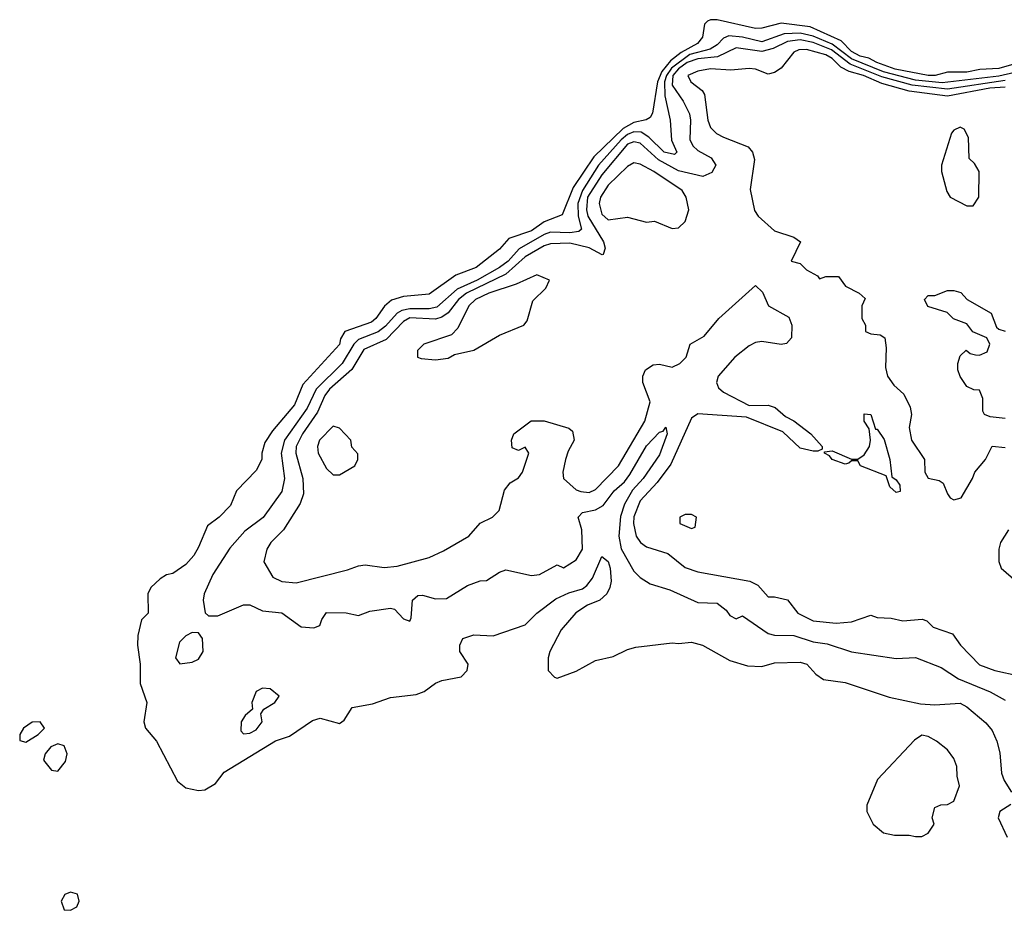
# Model space of a CAD drawing. Header units: inches. Extents: x 2380053 to 2584298, y 380219 to 546618.
# Tile 353 of 656: x 2542351 to 2545428, y 391601 to 394384. Entities that reach past the tile are written whole.
import ezdxf

# ---------------------------------------------------------------- set-up
doc = ezdxf.new("R2010")
doc.units = ezdxf.units.IN
doc.header["$MEASUREMENT"] = 0
doc.layers.add('C5349', color=7, linetype='Continuous')

msp = doc.modelspace()

# ---------------------------------------------------------------- linework, layer by layer
at = {"layer": 'C5349', "color": 2}
for points, elevation in [([(2545530, 394265.7), (2545410, 394231.5), (2545351.6, 394228.4), (2545310, 394219.8), (2545250, 394219.7), (2545211.3, 394210), (2545190, 394209.9), (2545087, 394230), (2545029.7, 394250), (2545003.9, 394263.9), (2544977, 394270), (2544950, 394284.9), (2544917.9, 394317.9), (2544821.4, 394361.4), (2544730, 394372.8), (2544670, 394357.6), (2544650, 394356.9), (2544530, 394384), (2544510, 394384.2), (2544500.5, 394379.5), (2544490.3, 394369.7), (2544484.6, 394330), (2544468.7, 394310), (2544418, 394282), (2544384.9, 394255.1), (2544357.3, 394222.7), (2544343.7, 394190), (2544327.8, 394092.2), (2544321.3, 394078.7), (2544309, 394071), (2544270, 394062.9), (2544236.3, 394043.7), (2544144.8, 393955.2), (2544080.7, 393859.3), (2544046, 393774), (2543990, 393753), (2543950, 393723.9), (2543879.5, 393700.5), (2543850, 393666.6), (2543777.3, 393610), (2543714, 393586), (2543630, 393526), (2543550, 393519.6), (2543512.8, 393507.2), (2543491.3, 393488.7), (2543463.8, 393450), (2543450, 393438.7), (2543366.8, 393410), (2543353.4, 393386.6), (2543350, 393369.4), (2543235.4, 393244.6), (2543210, 393180.9), (2543140.5, 393099.5), (2543116.7, 393063.3), (2543107.7, 393030), (2543107.3, 393010), (2543090, 392975.3), (2543028, 392912), (2543010, 392866), (2542974.8, 392830), (2542937.5, 392802.5), (2542910, 392735.3), (2542894.8, 392710), (2542870, 392682), (2542830, 392654), (2542810, 392649), (2542790, 392637.2), (2542761, 392610), (2542751, 392590), (2542752, 392530), (2542731.1, 392508.9), (2542719.8, 392460.2), (2542718.8, 392430), (2542727.3, 392370), (2542727.3, 392310), (2542748, 392250), (2542739.1, 392190), (2542744, 392170), (2542778, 392130), (2542844.2, 392004.2), (2542870, 391983.8), (2542910, 391975.8), (2542930, 391977.1), (2542963, 391997), (2542990, 392032.7), (2543149.8, 392130.2), (2543194.5, 392145.5), (2543266, 392194), (2543290, 392201.6), (2543350, 392184.9), (2543364.4, 392195.6), (2543390, 392234.4), (2543453.3, 392246.7), (2543510, 392266), (2543590, 392274.9), (2543614.9, 392285.1), (2543650, 392310.7), (2543670, 392318.8), (2543730, 392330.8), (2543749.2, 392350), (2543752.3, 392370), (2543726, 392410), (2543726, 392430), (2543735.3, 392450), (2543770, 392462), (2543830, 392459.1), (2543930, 392493.4), (2543966.6, 392530), (2544026, 392574), (2544067, 392593), (2544110, 392605.5), (2544123.5, 392616.5), (2544141, 392639), (2544170, 392706.8), (2544190, 392690.7), (2544195.8, 392670), (2544199.3, 392630), (2544195.5, 392610), (2544185.5, 392590), (2544164, 392570), (2544125.5, 392554.5), (2544088.8, 392531.1), (2544042.8, 392477.2), (2544007.7, 392410), (2544002.8, 392390), (2544002, 392350), (2544022, 392330), (2544030, 392326.8), (2544090, 392348.2), (2544150, 392381.6), (2544205.8, 392394.2), (2544250, 392416.3), (2544276.2, 392423.8), (2544390, 392437.3), (2544410, 392434.8), (2544450, 392439.1), (2544484.7, 392430), (2544570, 392382), (2544625.3, 392365.3), (2544670, 392363), (2544710, 392374.8), (2544790, 392376.3), (2544811, 392370), (2544838.8, 392338.8), (2544862.5, 392322.5), (2544930, 392313.4), (2545067.3, 392267.3), (2545166, 392246), (2545210, 392242.8), (2545290, 392248), (2545310, 392237.1), (2545370, 392186.8), (2545390, 392162.8), (2545404.4, 392130), (2545413.4, 392093.4), (2545419, 392030), (2545427.1, 392007.1), (2545450.4, 391970)], 2), ([(2545510, 394230.5), (2545410, 394207.4), (2545233, 394187), (2545150, 394194.8), (2545050, 394220.8), (2544950, 394261.7), (2544890, 394307.2), (2544830, 394332.7), (2544790, 394342.4), (2544739.5, 394340.5), (2544670, 394314.6), (2544610, 394329.8), (2544566.7, 394333.3), (2544550, 394326.9), (2544530, 394306), (2544508, 394292), (2544444.9, 394275.1), (2544387.7, 394232.3), (2544372, 394210), (2544365.6, 394190), (2544366.7, 394146.7), (2544383.1, 394070), (2544387.8, 394007.8), (2544404, 393970), (2544397.3, 393962.7), (2544364.7, 393970), (2544317.1, 394017.1), (2544292.4, 394032.4), (2544270, 394034), (2544250, 394025.9), (2544230, 394009), (2544159.8, 393930), (2544109.6, 393850.4), (2544095.5, 393810), (2544095.8, 393770), (2544106.4, 393730), (2544098, 393722), (2544070, 393718), (2544010, 393719.8), (2543990, 393713.2), (2543911.8, 393668.2), (2543877.2, 393630), (2543850.6, 393609.4), (2543780.9, 393570), (2543717.9, 393542.1), (2543654.3, 393485.7), (2543630, 393480.6), (2543570, 393480.9), (2543544.6, 393475.4), (2543530, 393466.6), (2543493.7, 393426.3), (2543471.2, 393408.8), (2543410, 393384.4), (2543395, 393370), (2543358.5, 393310), (2543276.9, 393230), (2543249.2, 393170), (2543178, 393070), (2543167.8, 393030), (2543178.3, 392950), (2543170.3, 392910), (2543111.7, 392828.3), (2543054.7, 392785.3), (2543007.8, 392732.2), (2542954.4, 392650), (2542927.7, 392590), (2542924, 392570), (2542931, 392531), (2542941, 392521), (2542970, 392521), (2543050, 392556), (2543070, 392556), (2543110, 392537.1), (2543170.5, 392530.5), (2543230, 392486.8), (2543270, 392484), (2543289, 392491), (2543295.3, 392510), (2543310, 392532), (2543371, 392531), (2543410, 392522), (2543444.7, 392535.3), (2543510, 392544.7), (2543522, 392542), (2543550, 392512), (2543570, 392504.7), (2543574.6, 392514.6), (2543578, 392570), (2543595.3, 392584.7), (2543610, 392586), (2543650, 392574.4), (2543684.5, 392575.5), (2543750, 392616), (2543790, 392630.8), (2543810, 392631.3), (2543850, 392658), (2543870, 392664.7), (2543950, 392646.8), (2543975.3, 392650), (2544030, 392681), (2544050, 392671.3), (2544090, 392696), (2544109.4, 392730), (2544107, 392790), (2544096, 392830), (2544110, 392844), (2544150, 392852.8), (2544174.1, 392865.9), (2544208.5, 392911.5), (2544240.3, 392939.7), (2544257.3, 392962.7), (2544310, 393052.2), (2544350, 393095.5), (2544361.2, 393098.8), (2544370, 393110.7), (2544374, 393090), (2544350, 393024.5), (2544299.6, 392950), (2544266, 392914), (2544240.8, 392870), (2544228.1, 392831.8), (2544223.2, 392770), (2544230, 392731), (2544270, 392661), (2544290, 392641), (2544321.1, 392621.1), (2544382.5, 392602.5), (2544470, 392563), (2544530, 392560.7), (2544558.5, 392538.5), (2544570, 392522), (2544590, 392512), (2544610, 392521), (2544690, 392466.4), (2544710, 392460.4), (2544770, 392459.5), (2544830, 392440.3), (2544873.7, 392433.7), (2544950, 392408.5), (2545090, 392387.7), (2545150, 392390.7), (2545230, 392359.3), (2545284.4, 392324.4), (2545383.9, 392283.9), (2545430, 392258)], 6), ([(2545430, 394194.1), (2545250, 394167), (2545139.9, 394179.9), (2545045.3, 394205.3), (2544945.6, 394245.6), (2544887.7, 394290), (2544830, 394312.8), (2544790, 394321.6), (2544750, 394316.3), (2544705.7, 394294.2), (2544670, 394284.4), (2544590, 394296.1), (2544531.4, 394268.6), (2544470, 394261.7), (2544436.5, 394250), (2544409.2, 394230.8), (2544391.6, 394210), (2544390, 394179.1), (2544424.6, 394130), (2544443.6, 394090), (2544447.4, 394070), (2544445.3, 394010), (2544454, 393990), (2544470, 393975.3), (2544512.1, 393952.1), (2544525.7, 393930), (2544513.8, 393906.2), (2544485.4, 393894.6), (2544410, 393911.5), (2544346.7, 393946.7), (2544290, 393998.4), (2544270, 394002.4), (2544250, 393995.3), (2544170, 393899.8), (2544125.7, 393830), (2544122.3, 393790), (2544126.4, 393770), (2544174.9, 393690), (2544180.5, 393670), (2544174, 393650), (2544171.2, 393648.9), (2544130.9, 393670.9), (2544070, 393686), (2544010, 393683.5), (2543990, 393677.4), (2543930, 393643.5), (2543870, 393588.9), (2543746.7, 393530), (2543722.2, 393510), (2543690, 393468.5), (2543670, 393454.6), (2543650, 393448.7), (2543570, 393452.1), (2543550, 393441.5), (2543495.7, 393384.3), (2543426.8, 393353.2), (2543388.8, 393291.2), (2543319, 393230), (2543304.7, 393210), (2543282, 393158), (2543234.9, 393090), (2543215.3, 393050), (2543214.3, 393030), (2543236, 392950), (2543237.4, 392902.6), (2543227.4, 392872.6), (2543175.8, 392790), (2543135.5, 392750), (2543123, 392730), (2543114, 392690), (2543142.3, 392642.3), (2543170, 392628.4), (2543215.2, 392624.8), (2543375.1, 392664.9), (2543410, 392678), (2543430, 392680.5), (2543490, 392672.7), (2543530, 392676.4), (2543630, 392703.8), (2543675.6, 392724.4), (2543754, 392770), (2543790, 392811.3), (2543828, 392830), (2543848.7, 392850), (2543865.6, 392914.4), (2543883.1, 392936.9), (2543910, 392952), (2543922, 392970), (2543942, 393030), (2543930, 393048), (2543910, 393038), (2543890, 393046), (2543888, 393070), (2543895.3, 393090), (2543949.6, 393130.4), (2543990, 393130.7), (2544067.3, 393107.3), (2544078.5, 393098.5), (2544084, 393070), (2544064.4, 393035.6), (2544056.4, 393010), (2544048, 392970), (2544050.7, 392950), (2544090, 392915.5), (2544104.7, 392910), (2544130, 392906.7), (2544150, 392916.3), (2544221.6, 392990), (2544304.5, 393130), (2544320.9, 393190), (2544298, 393250), (2544298, 393270), (2544306, 393290), (2544330, 393305.5), (2544350, 393307.7), (2544390, 393298.8), (2544414, 393310), (2544434, 393330), (2544446, 393370), (2544490, 393394.8), (2544536, 393450), (2544650, 393554), (2544672.5, 393532.5), (2544691, 393490), (2544754.4, 393454.4), (2544764, 393430), (2544762.8, 393390), (2544747.5, 393372.5), (2544730, 393369.6), (2544670, 393378.7), (2544650, 393375.6), (2544630, 393365.1), (2544585.5, 393330), (2544533, 393270), (2544528.6, 393250), (2544534.2, 393234.2), (2544550, 393220.4), (2544630, 393178.8), (2544690, 393179.1), (2544712, 393172), (2544744, 393144), (2544770, 393130.8), (2544822.8, 393090), (2544858, 393050), (2544858, 393042), (2544844.7, 393035.3), (2544830, 393036), (2544790, 393045.6), (2544736, 393096), (2544622, 393142), (2544470, 393152.7), (2544450, 393139.3), (2544385.1, 392994.9), (2544342.4, 392937.6), (2544290, 392880.7), (2544270.4, 392830.4), (2544269.1, 392810), (2544277.4, 392770), (2544290.4, 392750), (2544310, 392736.5), (2544376.4, 392716.4), (2544430, 392672.2), (2544470, 392658.4), (2544632, 392630), (2544657.3, 392617.3), (2544690, 392581), (2544710, 392581), (2544750, 392571.3), (2544782.8, 392530), (2544830, 392506), (2544902, 392498), (2544950, 392502.8), (2545010, 392522.8), (2545030, 392516), (2545074.4, 392514.4), (2545110, 392506), (2545171.2, 392511.1), (2545186, 392506), (2545205.8, 392485.8), (2545265.2, 392465.2), (2545290.8, 392430), (2545350, 392368), (2545398, 392350), (2545473.7, 392333.7)], 10), ([(2545430, 394173.7), (2545382.8, 394170), (2545250, 394145.7), (2545130, 394161.3), (2545044.4, 394184.4), (2544987.3, 394210), (2544942.6, 394222.6), (2544916.3, 394236.3), (2544890, 394262.4), (2544870, 394274.5), (2544810, 394291.4), (2544786, 394290), (2544770, 394282.9), (2544730, 394233.2), (2544710, 394219), (2544690, 394214), (2544650, 394229.2), (2544630, 394231.8), (2544573.4, 394226.6), (2544510, 394230.9), (2544470, 394223.7), (2544438.8, 394210), (2544447.7, 394190), (2544483.4, 394163.4), (2544490.5, 394150.5), (2544501.3, 394070), (2544510, 394047.3), (2544528.8, 394028.8), (2544550, 394017.3), (2544627.3, 393987.3), (2544641, 393970), (2544646.8, 393946.8), (2544633.7, 393853.7), (2544647.5, 393787.5), (2544658, 393770), (2544710, 393724.7), (2544770, 393704.7), (2544791, 393690), (2544762, 393630), (2544790, 393622), (2544810, 393602), (2544843.6, 393583.6), (2544850, 393574), (2544870, 393582), (2544910, 393582), (2544931.6, 393551.6), (2544974, 393530), (2544992.7, 393512.7), (2544982, 393490), (2544982, 393450), (2544994, 393430), (2544994, 393410), (2545010, 393402), (2545039.6, 393399.6), (2545054, 393390), (2545058.8, 393358.8), (2545056.8, 393296.8), (2545062.8, 393270), (2545082.5, 393242.5), (2545113.7, 393213.7), (2545133.7, 393173.7), (2545137.3, 393150), (2545130.7, 393110), (2545137.3, 393070), (2545178, 393010), (2545178.8, 392970), (2545190, 392951.3), (2545224, 392944), (2545236.3, 392936.3), (2545250, 392902), (2545258, 392890), (2545270, 392884), (2545293.2, 392890), (2545328.7, 392950), (2545335.3, 392970), (2545368.7, 393010), (2545390, 393051), (2545430, 393046.8)], 14), ([(2545430, 393138), (2545383.1, 393143.1), (2545366, 393150), (2545360.4, 393160.4), (2545360.4, 393200.4), (2545350, 393226), (2545332, 393228), (2545310, 393238), (2545289.3, 393269.3), (2545282, 393290), (2545282, 393310), (2545290, 393334), (2545308.4, 393351.6), (2545321.4, 393341.4), (2545337.3, 393337.3), (2545350, 393336.3), (2545374, 393346), (2545382, 393370), (2545373.2, 393390), (2545329.2, 393409.2), (2545310, 393434), (2545269.1, 393449.1), (2545248.8, 393468.9), (2545188.4, 393488.4), (2545178, 393510), (2545190, 393522), (2545210, 393522), (2545250, 393538), (2545270, 393538), (2545291.6, 393531.6), (2545312, 393510), (2545386.8, 393466.8), (2545403.4, 393423.4), (2545410, 393417.3), (2545430, 393410.4)], 14), ([(2545441, 392790), (2545416, 392750), (2545410.9, 392729.1), (2545410.9, 392690.9), (2545418, 392670), (2545464.7, 392630)], 14), ([(2545448, 391932), (2545414, 391910), (2545408.4, 391890), (2545436.3, 391830)], 2)]:
    msp.add_lwpolyline(points, dxfattribs=dict(at, elevation=elevation))
for points, elevation in [([(2545290, 394048.7), (2545270, 394039), (2545262.8, 394030), (2545231.3, 393930), (2545231, 393910), (2545247.5, 393847.5), (2545258, 393830), (2545310, 393802), (2545330, 393802), (2545348, 393830), (2545348.7, 393910), (2545334.6, 393934.6), (2545318, 393950), (2545316, 394016), (2545302, 394042)], 18), ([(2544270, 393937.2), (2544250, 393925.2), (2544190, 393866.6), (2544165.7, 393830), (2544162, 393810), (2544170, 393776), (2544190, 393759.1), (2544250, 393766.8), (2544310, 393751.3), (2544334.8, 393754.8), (2544390, 393732), (2544410, 393734), (2544430, 393754), (2544442, 393790), (2544433.2, 393830), (2544421.2, 393850), (2544332.3, 393910), (2544290, 393932.7)], 14), ([(2543967.3, 393587.3), (2543902.8, 393557.2), (2543817.3, 393530), (2543775.5, 393510), (2543754.4, 393490), (2543719.9, 393420.1), (2543700.7, 393399.3), (2543614, 393370), (2543594, 393350), (2543594, 393330), (2543605.4, 393325.4), (2543650, 393321), (2543690, 393326.8), (2543710, 393338), (2543770, 393351.3), (2543850, 393398), (2543926, 393430), (2543936.4, 393443.6), (2543954.6, 393505.4), (2543994.6, 393545.4), (2544006, 393570)], 14), ([(2545024.7, 393104.7), (2545030, 393104.7), (2545051.9, 393071.9), (2545070.4, 393010), (2545076, 392956), (2545090, 392946), (2545100.7, 392930), (2545102, 392910), (2545090, 392906.6), (2545070, 392924), (2545058.6, 392958.6), (2544978, 392990), (2544970, 393006), (2544950, 393006), (2544942, 392998), (2544930, 392995.3), (2544890, 393009.4), (2544881.2, 393021.2), (2544866, 393030), (2544866, 393034), (2544890, 393037.3), (2544950, 393011), (2544970, 393011), (2544990, 393024.7), (2545006, 393050), (2545009.3, 393070), (2545005.2, 393105.2), (2544989.3, 393130), (2544990, 393152), (2545010.7, 393150)], 10), ([(2543330, 393114), (2543288, 393070), (2543282, 393050), (2543284, 393030), (2543310, 392982), (2543330, 392962), (2543350, 392962), (2543398, 392990), (2543408, 393010), (2543407.3, 393027.3), (2543388.4, 393048.4), (2543386, 393070), (2543350, 393108)], 14), ([(2544450, 392838), (2544430, 392838), (2544414, 392830), (2544414, 392810), (2544450, 392794), (2544462, 392798), (2544466, 392830)], 14), ([(2542890, 392468.7), (2542870, 392459), (2542850, 392439), (2542838, 392390), (2542851.6, 392371.6), (2542890, 392376), (2542910, 392386), (2542924, 392410), (2542922, 392450), (2542910, 392468)], 6), ([(2543110, 392295.6), (2543090, 392285.2), (2543076.3, 392250), (2543078, 392230), (2543056, 392210), (2543042.8, 392190), (2543042, 392162), (2543050, 392152), (2543070, 392154.8), (2543090, 392164.9), (2543109, 392190), (2543104.7, 392215.3), (2543114, 392230), (2543148.7, 392250), (2543162, 392270), (2543133.6, 392293.6)], 6), ([(2542415.3, 392190), (2542390, 392189.2), (2542363, 392170), (2542351, 392150), (2542351.6, 392131.6), (2542370, 392126.8), (2542408.7, 392150), (2542428.7, 392170)], 2), ([(2545170, 392148.7), (2545147.1, 392132.9), (2545031, 392010), (2544998, 391930), (2544998, 391910), (2545018, 391870), (2545050, 391842.8), (2545084.7, 391835.3), (2545130, 391836), (2545150, 391831.3), (2545170, 391832), (2545190, 391842), (2545208, 391870), (2545202, 391890), (2545210, 391922), (2545228.8, 391931.1), (2545250, 391931.3), (2545270, 391942), (2545288, 391990), (2545280.2, 392020.2), (2545279, 392050), (2545270, 392075.3), (2545250, 392102), (2545215.3, 392130), (2545190, 392144)], 2), ([(2542470, 392121.2), (2542448, 392112), (2542430.8, 392090), (2542424.9, 392070), (2542450, 392038.8), (2542470, 392036), (2542494.2, 392065.8), (2542499.3, 392090), (2542490, 392115.3)], 2), ([(2542510, 391657.2), (2542492, 391650), (2542481, 391630), (2542490, 391602), (2542510, 391601), (2542530, 391612), (2542537.2, 391630), (2542531.8, 391651.8)], 2)]:
    msp.add_lwpolyline(points, close=True, dxfattribs=dict(at, elevation=elevation))

doc.saveas('drawing.dxf')
